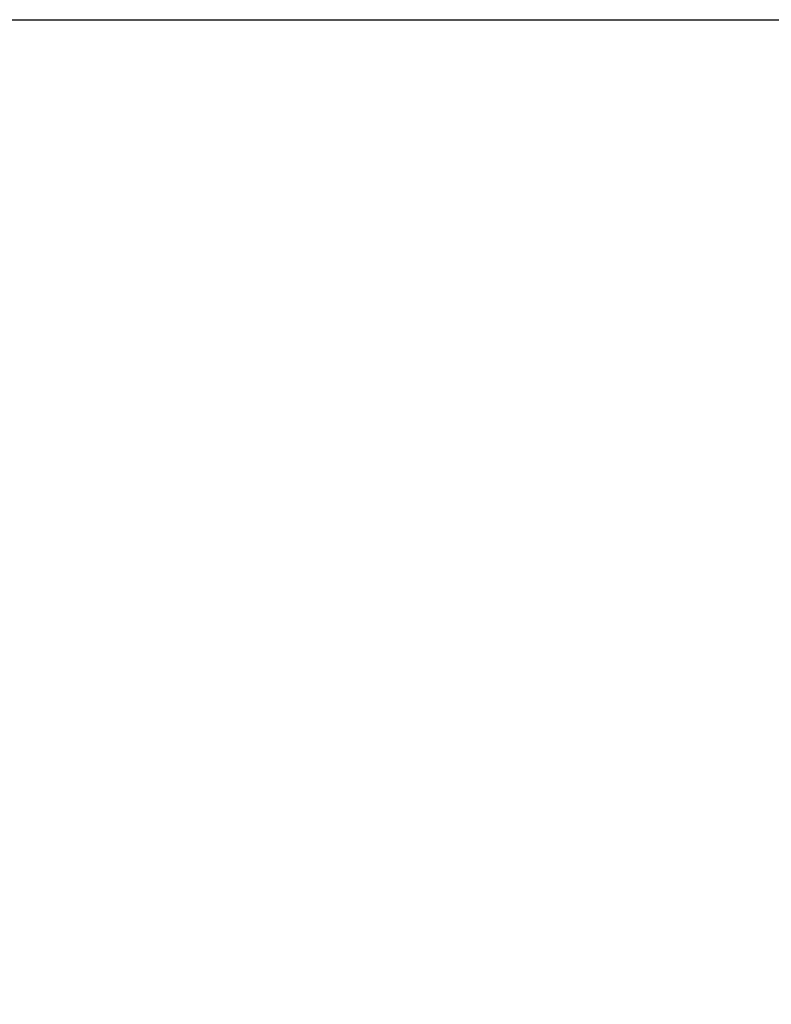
# Model space of a CAD drawing. Header units: millimetres. Extents: x 15 to 2005, y -26 to 622.
# Tile 557 of 656: x 155.72936 to 155.73056, y -12.54474 to -12.54316. Entities that reach past the tile are written whole.
import ezdxf

# ---------------------------------------------------------------- set-up
doc = ezdxf.new("R2010")
doc.units = ezdxf.units.MM

# ---------------------------------------------------------------- blocks, each defined once
blk = doc.blocks.new('SG1')
at = {"color": 7, "linetype": 'Continuous'}
blk.add_open_spline([(155.7316697, -12.5431625), (155.7316596, -12.5445807), (155.7316292, -12.546007), (155.7315781, -12.5474407), (155.731506, -12.5488817), (155.7314125, -12.5503294), (155.7312974, -12.5517834), (155.7311602, -12.5532434), (155.7310008, -12.5547089), (155.7308188, -12.5561794), (155.730614, -12.5576544), (155.730386, -12.5591335), (155.7301347, -12.5606162), (155.7298597, -12.562102), (155.7295609, -12.5635903), (155.729238, -12.5650807), (155.7288909, -12.5665726), (155.7285193, -12.5680653), (155.728123, -12.5695585), (155.727702, -12.5710515), (155.727256, -12.5725436), (155.7267849, -12.5740345), (155.7262888, -12.5755233), (155.7257673, -12.5770096), (155.7252206, -12.5784926), (155.7246485, -12.5799719), (155.724051, -12.5814468), (155.7234281, -12.5829166), (155.7227798, -12.5843806), (155.7221062, -12.5858384), (155.7214072, -12.5872892), (155.720683, -12.5887324), (155.7199337, -12.5901673), (155.7191593, -12.5915934), (155.7183601, -12.5930099), (155.7175361, -12.5944162), (155.7166876, -12.5958118), (155.7158147, -12.5971959), (155.7149177, -12.5985679), (155.7139968, -12.5999273), (155.7130523, -12.6012733), (155.7120844, -12.6026055), (155.7110935, -12.6039231), (155.7100799, -12.6052256), (155.7090439, -12.6065125), (155.7079859, -12.6077831), (155.7069064, -12.6090369), (155.7058056, -12.6102733), (155.704684, -12.6114918), (155.7035421, -12.6126919), (155.7023803, -12.6138731), (155.7011991, -12.6150349), (155.699999, -12.6161768), (155.6987805, -12.6172984), (155.6975441, -12.6183992), (155.6962903, -12.6194787), (155.6950197, -12.6205367), (155.6937328, -12.6215727), (155.6924303, -12.6225863), (155.6911127, -12.6235772), (155.6897805, -12.6245451), (155.6884345, -12.6254896), (155.6870751, -12.6264105), (155.6857031, -12.6273075), (155.684319, -12.6281804), (155.6829234, -12.6290289), (155.6815171, -12.6298529), (155.6801006, -12.6306522), (155.6786745, -12.6314265), (155.6772396, -12.6321758), (155.6757964, -12.6329), (155.6743456, -12.633599), (155.6728878, -12.6342726), (155.6714237, -12.6349209), (155.669954, -12.6355438), (155.6684791, -12.6361413), (155.6669998, -12.6367134), (155.6655168, -12.6372601), (155.6640305, -12.6377816), (155.6625417, -12.6382777), (155.6610508, -12.6387488), (155.6595587, -12.6391948), (155.6580657, -12.6396158), (155.6565725, -12.6400121), (155.6550798, -12.6403837), (155.6535879, -12.6407308), (155.6520975, -12.6410537), (155.6506092, -12.6413525), (155.6491234, -12.6416275), (155.6476407, -12.6418788), (155.6461616, -12.6421068), (155.6446866, -12.6423116), (155.6432161, -12.6424936), (155.6417506, -12.642653), (155.6402906, -12.6427902), (155.6388366, -12.6429053), (155.6373889, -12.6429988), (155.6359479, -12.6430709), (155.6345142, -12.643122), (155.6330879, -12.6431524), (155.6316697, -12.6431625)], degree=1, knots=[0, 0, 0.009029, 0.018111, 0.027245, 0.03643, 0.045665, 0.054951, 0.064287, 0.073671, 0.083104, 0.092585, 0.102112, 0.111686, 0.121306, 0.13097, 0.140678, 0.150429, 0.160223, 0.170058, 0.179933, 0.189848, 0.199801, 0.209792, 0.21982, 0.229883, 0.23998, 0.25011, 0.260273, 0.270467, 0.28069, 0.290942, 0.301222, 0.311527, 0.321858, 0.332212, 0.342589, 0.352987, 0.363404, 0.37384, 0.384293, 0.394762, 0.405245, 0.41574, 0.426248, 0.436765, 0.447291, 0.457824, 0.468363, 0.478906, 0.489452, 0.5, 0.510548, 0.521094, 0.531637, 0.542176, 0.552709, 0.563235, 0.573752, 0.58426, 0.594755, 0.605238, 0.615707, 0.62616, 0.636596, 0.647013, 0.657411, 0.667788, 0.678142, 0.688473, 0.698778, 0.709058, 0.71931, 0.729533, 0.739727, 0.74989, 0.76002, 0.770117, 0.78018, 0.790208, 0.800199, 0.810152, 0.820067, 0.829942, 0.839777, 0.849571, 0.859322, 0.86903, 0.878694, 0.888314, 0.897888, 0.907415, 0.916896, 0.926329, 0.935713, 0.945049, 0.954335, 0.96357, 0.972755, 0.981889, 0.990971, 1, 1], dxfattribs=at)

msp = doc.modelspace()

# ---------------------------------------------------------------- linework, layer by layer
at = {"color": 7, "linetype": 'Continuous'}
msp.add_line((155.0816697, -12.5431625), (155.7316697, -12.5431625), dxfattribs=at)
msp.add_arc((155.6316697, -12.5431625), 0.1, 270, 0, dxfattribs=at)

# ---------------------------------------------------------------- block references
msp.add_blockref('SG1', (0, 0))

doc.saveas('drawing.dxf')
